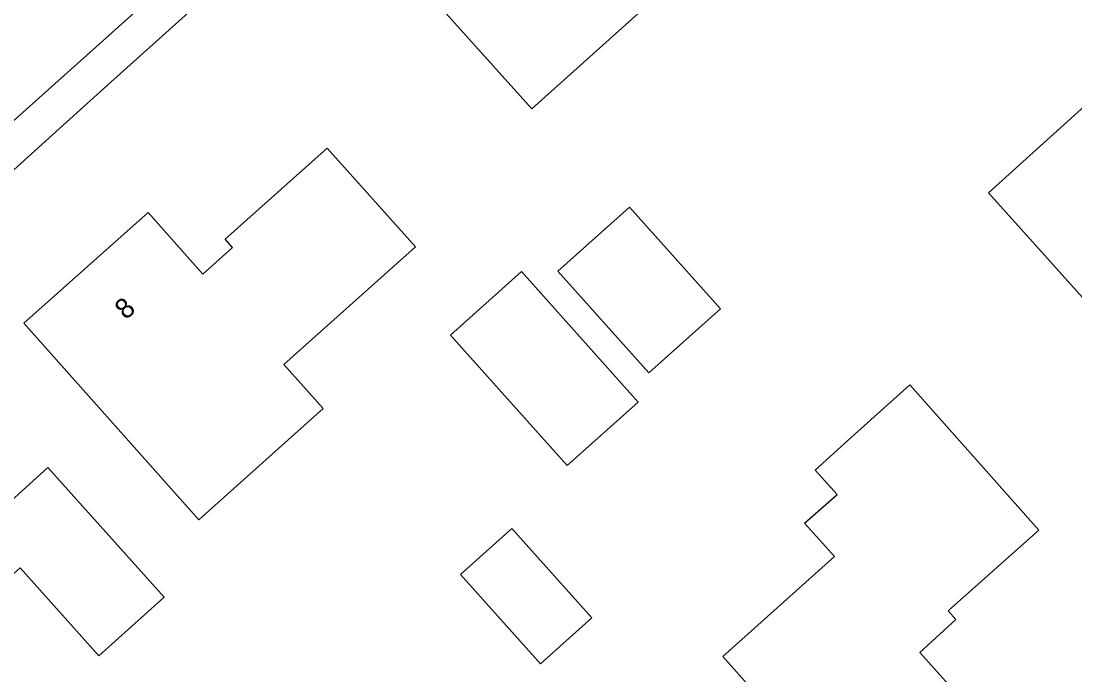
# Model space of a CAD drawing. Extents: x 163268 to 164360, y 381529 to 382285.
# Drawn here: x 164003 to 164055.5, y 381816.8 to 381849.4 of the extents above; entities that cross this region are included whole.
import ezdxf

# ---------------------------------------------------------------- set-up
doc = ezdxf.new("R2010")
doc.units = 0
for name, color, linetype in [('IMGEO_Pand', 7, 'Continuous'), ('IMGEO_Pand_nummerreeks', 7, 'Continuous'), ('IMGEO_Rijbaan_lokaal_open', 7, 'Continuous'), ('IMGEO_Voetpad_open', 7, 'Continuous')]:
    doc.layers.add(name, color=color, linetype=linetype)

msp = doc.modelspace()

# ---------------------------------------------------------------- linework, layer by layer
at = {"layer": 'IMGEO_Pand'}
for points in [[(164022.506, 381851.666), (164034.418, 381862.323), (164040.335, 381855.737), (164028.428, 381845.055), (164022.506, 381851.666)], [(164056.866, 381835.92), (164056.186, 381835.309), (164051.2, 381840.862), (164057.721, 381846.745), (164062.503, 381841.431), (164063.321, 381842.166), (164072, 381832.504), (164065.339, 381826.496), (164056.866, 381835.92)], [(164016.07, 381832.303), (164018.029, 381830.111), (164011.835, 381824.572), (164003.111, 381834.364), (164009.304, 381839.892), (164012.038, 381836.816), (164013.514, 381838.149), (164013.148, 381838.56), (164018.23, 381843.089), (164022.629, 381838.169), (164016.07, 381832.303)], [(164029.732, 381836.955), (164033.306, 381840.151), (164037.834, 381835.086), (164034.26, 381831.89), (164029.732, 381836.955)], [(164024.381, 381833.775), (164027.922, 381836.941), (164033.737, 381830.437), (164030.196, 381827.271), (164024.381, 381833.775)], [(164044.042, 381828.385), (164047.274, 381831.29), (164053.715, 381824.058), (164049.187, 381820.022), (164049.57, 381819.591), (164047.775, 381817.954), (164051.357, 381813.953), (164045.778, 381808.958), (164037.957, 381817.753), (164043.523, 381822.731), (164042.027, 381824.394), (164043.654, 381825.822), (164042.553, 381827.047), (164044.042, 381828.385)], [(164010.094, 381820.712), (164006.841, 381817.794), (164002.918, 381822.173), (164000.192, 381819.765), (164001.572, 381818.235), (163997.154, 381814.278), (163995.766, 381815.828), (163991.113, 381811.637), (163985.239, 381818.164), (163997.66, 381829.329), (164001.702, 381824.838), (164004.299, 381827.172), (164010.094, 381820.712)], [(164024.87, 381821.848), (164027.429, 381824.139), (164031.421, 381819.674), (164028.863, 381817.383), (164024.87, 381821.848)]]:
    msp.add_lwpolyline(points, dxfattribs=at)
at = {"layer": 'IMGEO_Rijbaan_lokaal_open'}
msp.add_lwpolyline([(164001.317, 381843.33), (164005.596, 381847.153), (164010.686, 381851.711), (164013.509, 381854.239)], dxfattribs=at)
at = {"layer": 'IMGEO_Voetpad_open'}
msp.add_lwpolyline([(164015.222, 381853.377), (164011.317, 381849.862), (164007.28, 381846.23), (164005.236, 381844.39), (164002.603, 381842.006)], dxfattribs=at)

# ---------------------------------------------------------------- texts
at = {"layer": 'IMGEO_Pand_nummerreeks'}
msp.add_text('8', height=1, rotation=41.7536, dxfattribs=at).set_placement((164008.191, 381834.502))

doc.saveas('drawing.dxf')
